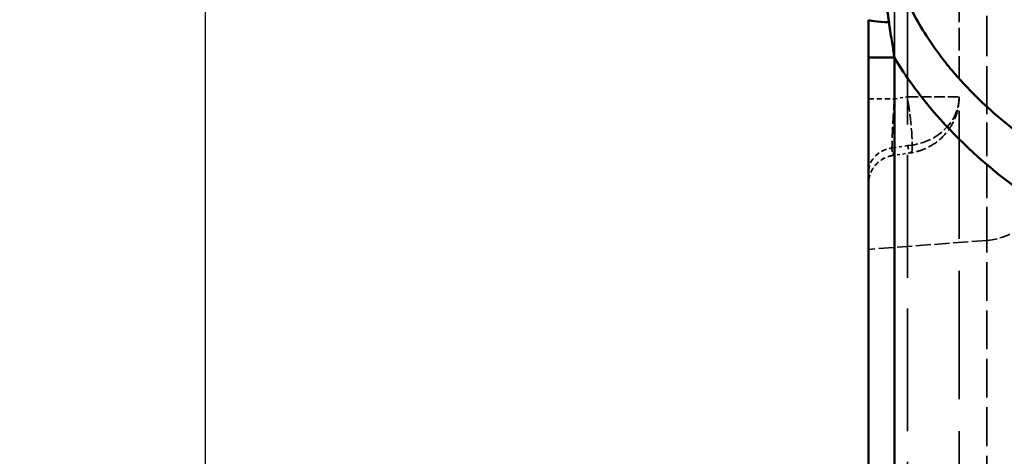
# Model space of a CAD drawing. Header units: millimetres. Extents: x 3367 to 6255, y 2001 to 4216.
# Tile 587 of 656: x 5337 to 5371, y 2905 to 2921. Entities that reach past the tile are written whole.
import ezdxf

# ---------------------------------------------------------------- set-up
doc = ezdxf.new("R2010")
doc.units = ezdxf.units.MM
doc.linetypes.add('DASHED', pattern=[0.2067, 0.1654, -0.0413])
for name, color, linetype, lineweight in [('AM_5', 3, 'Continuous', 25), ('Sichtbare Kanten(DIN)', 7, 'Continuous', 50), ('Sichtbare tangentiale Kanten(DIN)', 7, 'Continuous', 50), ('Verdeckte Kanten(DIN)', 7, 'DASHED', 35), ('Verdeckte tangentiale Kanten(DIN)', 7, 'DASHED', 35)]:
    doc.layers.add(name, color=color, linetype=linetype, lineweight=lineweight)
doc.styles.get("Standard").update_dxf_attribs({"font": 'ISOCP.SHX'})
doc.dimstyles.new('Standard$0', dxfattribs={"dimtxt": 0.18, "dimasz": 0.18, "dimexe": 0.18, "dimexo": 0.0625, "dimgap": 0.09, "dimtad": 0, "dimtih": 1, "dimtoh": 1, "dimdec": 4, "dimzin": 0, "dimdsep": 46, "dimtxsty": 'STANDARD', "dimcen": 0.09, "dimadec": 0, "dimazin": 0, "dimtfac": 1, "dimtdec": 4, "dimtofl": 0, "dimtmove": 0, "dimatfit": 3, "dimfxl": 1, "dimtolj": 1, "dimtzin": 0, "dimarcsym": 0})

# ---------------------------------------------------------------- blocks, each defined once
blk = doc.blocks.new('*D18')
at = {"layer": 'AM_5', "color": 0, "lineweight": -2, "transparency": 16777216}
for p, q in [((5366.55, 4095.878), (5343.015, 4095.878)), ((5343.195, 4094.078), (5343.195, 3447.6)), ((5343.195, 2774.028), (5343.195, 3420.506)), ((5366.55, 2772.228), (5343.015, 2772.228))]:
    blk.add_line(p, q, dxfattribs=at)
at = {"layer": 'AM_5', "color": 0, "transparency": 16777216}
for points in [[(5342.895, 4094.078), (5343.495, 4094.078), (5343.195, 4095.878)], [(5342.895, 2774.028), (5343.495, 2774.028), (5343.195, 2772.228)]]:
    blk.add_solid(points, dxfattribs=at)
at = {"layer": 'Defpoints', "color": 0, "transparency": 16777216}
for p in [(5366.612, 4095.878), (5343.195, 2772.228), (5366.612, 2772.228)]:
    blk.add_point(p, dxfattribs=at)
at = {"layer": 'AM_5', "color": 0, "transparency": 16777216, "insert": (5343.195, 3434.053), "char_height": 10, "attachment_point": 5, "rotation": 90}
blk.add_mtext('\\A1;132,5', dxfattribs=at)

msp = doc.modelspace()

# ---------------------------------------------------------------- linework, layer by layer
at = {"layer": 'Sichtbare Kanten(DIN)'}
for p, q in [((5366.61241, 2919.37465), (5366.61241, 2873.48902)), ((5369.81241, 2918.63115), (5369.81241, 2918.63144))]:
    msp.add_line(p, q, dxfattribs=at)
msp.add_open_spline([(5366.61241, 2920.71706), (5366.61241, 2920.66125), (5366.61241, 2920.6055), (5366.61241, 2920.54968), (5366.61241, 2920.49388), (5366.61241, 2920.43803), (5366.61241, 2920.38214), (5366.61241, 2920.2704), (5366.61241, 2920.15856), (5366.61241, 2920.04668), (5366.61241, 2919.93475), (5366.61241, 2919.82278), (5366.61241, 2919.71077), (5366.61241, 2919.65478), (5366.61241, 2919.59877), (5366.61241, 2919.54272), (5366.61241, 2919.48671), (5366.61241, 2919.43065), (5366.61241, 2919.37465)], degree=3, knots=[0, 0, 0, 0, 0.16817661, 0.16817661, 0.16817661, 0.33626384, 0.33626384, 0.33626384, 0.67237343, 0.67237343, 0.67237343, 1.00863207, 1.00863207, 1.00863207, 1.17673614, 1.17673614, 1.17673614, 1.34474668, 1.34474668, 1.34474668, 1.34474668], dxfattribs=at)
at = {"layer": 'Sichtbare tangentiale Kanten(DIN)'}
for p, q in [((5367.52525, 2919.37465), (5366.61241, 2919.37465)), ((5367.52525, 2919.37465), (5367.51703, 2919.42573)), ((5367.52525, 2873.48902), (5367.52525, 2919.37465)), ((5370.78672, 2917.64297), (5370.78672, 2917.64321))]:
    msp.add_line(p, q, dxfattribs=at)
msp.add_ellipse((5367.61241, 2920.71706), major_axis=(-1, 0), ratio=0.09676128, start_param=0.0000051, end_param=1.28945645, dxfattribs=at)
for points, knots in [([(5367.16025, 2924.71234), (5367.15543, 2924.66832), (5367.15054, 2924.62436), (5367.146, 2924.58033), (5367.14146, 2924.5364), (5367.13726, 2924.49241), (5367.13334, 2924.44838), (5367.12553, 2924.3606), (5367.11884, 2924.27267), (5367.11344, 2924.18456), (5367.10271, 2924.00953), (5367.09724, 2923.83374), (5367.09582, 2923.65766), (5367.09499, 2923.55565), (5367.09548, 2923.45354), (5367.09661, 2923.35147), (5367.09741, 2923.27914), (5367.0988, 2923.20677), (5367.10075, 2923.13438), (5367.1054, 2922.96179), (5367.11322, 2922.78909), (5367.12365, 2922.61648), (5367.13396, 2922.44602), (5367.14683, 2922.27566), (5367.16165, 2922.10561), (5367.16522, 2922.06474), (5367.1689, 2922.02389), (5367.17268, 2921.98305), (5367.18443, 2921.85637), (5367.19719, 2921.72986), (5367.21086, 2921.60354), (5367.22868, 2921.43883), (5367.24803, 2921.27442), (5367.26886, 2921.11018), (5367.27917, 2921.02885), (5367.28985, 2920.94757), (5367.30087, 2920.86632), (5367.30635, 2920.82588), (5367.31192, 2920.78544), (5367.31759, 2920.74502), (5367.32324, 2920.70471), (5367.329, 2920.6644), (5367.33476, 2920.6241)], [0, 0, 0, 0, 0.03258401, 0.03258401, 0.03258401, 0.06510063, 0.06510063, 0.06510063, 0.12993074, 0.12993074, 0.12993074, 0.25872005, 0.25872005, 0.25872005, 0.33333333, 0.33333333, 0.33333333, 0.38620735, 0.38620735, 0.38620735, 0.51225865, 0.51225865, 0.51225865, 0.6367474, 0.6367474, 0.6367474, 0.66666667, 0.66666667, 0.66666667, 0.7594859, 0.7594859, 0.7594859, 0.88050373, 0.88050373, 0.88050373, 0.94042631, 0.94042631, 0.94042631, 0.97025445, 0.97025445, 0.97025445, 1, 1, 1, 1]), ([(5367.16033, 2924.71235), (5367.1619, 2924.65573), (5367.16368, 2924.5991), (5367.1663, 2924.54252), (5367.16942, 2924.47528), (5367.17374, 2924.40809), (5367.17892, 2924.34096), (5367.18613, 2924.24754), (5367.195, 2924.15422), (5367.20544, 2924.06101), (5367.20998, 2924.0204), (5367.21485, 2923.97981), (5367.22003, 2923.93925), (5367.25419, 2923.67206), (5367.30227, 2923.40621), (5367.36309, 2923.14342), (5367.3915, 2923.02067), (5367.42268, 2922.89858), (5367.45648, 2922.77734), (5367.56882, 2922.37444), (5367.71033, 2921.98068), (5367.87679, 2921.59835), (5367.97091, 2921.38219), (5368.07301, 2921.16968), (5368.18232, 2920.96096), (5368.32861, 2920.68161), (5368.48785, 2920.40908), (5368.65815, 2920.14398), (5368.84036, 2919.86034), (5369.03524, 2919.58522), (5369.24108, 2919.31871), (5369.37537, 2919.14486), (5369.51428, 2918.97469), (5369.65736, 2918.80825), (5369.93875, 2918.48092), (5370.23625, 2918.16799), (5370.54676, 2917.86897), (5371.0467, 2917.38751), (5371.58143, 2916.94093), (5372.13841, 2916.52757), (5372.59661, 2916.18752), (5373.06989, 2915.86995), (5373.55547, 2915.57146), (5373.58449, 2915.55362), (5373.61355, 2915.53585), (5373.64266, 2915.51815), (5374.10369, 2915.23776), (5374.57469, 2914.97504), (5375.05354, 2914.72854), (5375.7268, 2914.38195), (5376.41558, 2914.06737), (5377.11615, 2913.78187), (5377.48223, 2913.63267), (5377.8516, 2913.49139), (5378.22357, 2913.35773), (5379.0702, 2913.05351), (5379.93033, 2912.78876), (5380.79983, 2912.5606), (5381.05054, 2912.49482), (5381.302, 2912.43208), (5381.55413, 2912.37232), (5382.56078, 2912.13373), (5383.57814, 2911.94252), (5384.60195, 2911.79604), (5384.72913, 2911.77785), (5384.85641, 2911.76034), (5384.98377, 2911.74352), (5385.56104, 2911.66729), (5386.14007, 2911.60518), (5386.72018, 2911.55701), (5386.87116, 2911.54448), (5387.02221, 2911.53289), (5387.17328, 2911.52225), (5387.60312, 2911.49196), (5388.03337, 2911.46933), (5388.46389, 2911.45439)], [0, 0, 0, 0, 0.00618869, 0.00618869, 0.00618869, 0.01354268, 0.01354268, 0.01354268, 0.02377532, 0.02377532, 0.02377532, 0.02823363, 0.02823363, 0.02823363, 0.05760542, 0.05760542, 0.05760542, 0.07132596, 0.07132596, 0.07132596, 0.11692333, 0.11692333, 0.11692333, 0.14270267, 0.14270267, 0.14270267, 0.17720574, 0.17720574, 0.17720574, 0.21412208, 0.21412208, 0.21412208, 0.23820539, 0.23820539, 0.23820539, 0.28556703, 0.28556703, 0.28556703, 0.3618226, 0.3618226, 0.3618226, 0.42455407, 0.42455407, 0.42455407, 0.42830306, 0.42830306, 0.42830306, 0.48768431, 0.48768431, 0.48768431, 0.57117381, 0.57117381, 0.57117381, 0.61480126, 0.61480126, 0.61480126, 0.71410081, 0.71410081, 0.71410081, 0.74273183, 0.74273183, 0.74273183, 0.85704124, 0.85704124, 0.85704124, 0.87124087, 0.87124087, 0.87124087, 0.9355983, 0.9355983, 0.9355983, 0.95234708, 0.95234708, 0.95234708, 1, 1, 1, 1]), ([(5367.51703, 2919.42573), (5367.51156, 2919.45981), (5367.5061, 2919.49394), (5367.50065, 2919.52814), (5367.49248, 2919.57942), (5367.48435, 2919.63085), (5367.47625, 2919.6824), (5367.46048, 2919.78275), (5367.44483, 2919.88359), (5367.42932, 2919.9849), (5367.41297, 2920.09178), (5367.39671, 2920.19917), (5367.3807, 2920.30711), (5367.3729, 2920.35967), (5367.36515, 2920.41236), (5367.3575, 2920.46521), (5367.34985, 2920.51804), (5367.3423, 2920.57102), (5367.33476, 2920.6241)], [0.05268797, 0.05268797, 0.05268797, 0.05268797, 0.15808233, 0.15808233, 0.15808233, 0.31614109, 0.31614109, 0.31614109, 0.62382532, 0.62382532, 0.62382532, 0.9484446, 0.9484446, 0.9484446, 1.10651654, 1.10651654, 1.10651654, 1.26451118, 1.26451118, 1.26451118, 1.26451118]), ([(5367.52525, 2919.37465), (5367.73164, 2919.03109), (5367.95383, 2918.69712), (5368.18918, 2918.37367), (5368.31001, 2918.20762), (5368.43442, 2918.04422), (5368.56218, 2917.88349), (5369.33406, 2916.91245), (5370.22809, 2916.03918), (5371.19531, 2915.26164), (5371.68067, 2914.87146), (5372.18441, 2914.50539), (5372.70301, 2914.1606), (5372.94999, 2913.9964), (5373.20033, 2913.83702), (5373.45376, 2913.68236), (5373.73152, 2913.51286), (5374.01258, 2913.34926), (5374.29657, 2913.19137), (5375.38224, 2912.58775), (5376.51065, 2912.0675), (5377.66775, 2911.6201), (5377.86739, 2911.54291), (5378.06788, 2911.46789), (5378.26919, 2911.39502), (5379.23436, 2911.04564), (5380.21816, 2910.74547), (5381.2141, 2910.49223), (5382.41781, 2910.18616), (5383.63923, 2909.94866), (5384.86782, 2909.77703), (5385.48251, 2909.69116), (5386.09898, 2909.62176), (5386.71602, 2909.56827), (5387.3331, 2909.51478), (5387.95075, 2909.47719), (5388.56836, 2909.45561)], [5.84963851, 5.84963851, 5.84963851, 5.84963851, 7.05221668, 7.05221668, 7.05221668, 7.66957795, 7.66957795, 7.66957795, 11.39950851, 11.39950851, 11.39950851, 13.27122571, 13.27122571, 13.27122571, 14.16263278, 14.16263278, 14.16263278, 15.13960995, 15.13960995, 15.13960995, 18.87455264, 18.87455264, 18.87455264, 19.51895049, 19.51895049, 19.51895049, 22.60849533, 22.60849533, 22.60849533, 26.34260009, 26.34260009, 26.34260009, 28.21083291, 28.21083291, 28.21083291, 30.07918839, 30.07918839, 30.07918839, 30.07918839])]:
    msp.add_open_spline(points, degree=3, knots=knots, dxfattribs=at)
at = {"layer": 'Verdeckte Kanten(DIN)', "ltscale": 4.820632}
msp.add_line((5369.81241, 2918.63144), (5369.81241, 2924.95886), dxfattribs=at)
at = {"layer": 'Verdeckte Kanten(DIN)', "ltscale": 27.39793}
msp.add_line((5369.81241, 2861.99963), (5369.81241, 2918.63115), dxfattribs=at)
at = {"layer": 'Verdeckte Kanten(DIN)', "ltscale": 1.13017}
msp.add_line((5366.61241, 2917.92016), (5367.52525, 2917.92016), dxfattribs=at)
at = {"layer": 'Verdeckte Kanten(DIN)', "ltscale": 2.260439}
msp.add_line((5367.98672, 2917.99009), (5369.81241, 2917.99009), dxfattribs=at)
at = {"layer": 'Verdeckte Kanten(DIN)', "ltscale": 0.50223}
msp.add_line((5368.11206, 2916.01266), (5367.46259, 2915.91425), dxfattribs=at)
at = {"layer": 'Verdeckte Kanten(DIN)', "ltscale": 2.260439}
msp.add_ellipse((5367.81241, 2917.99009), major_axis=(2, 0), ratio=0.86602464, start_param=4.79965544, end_param=6.28318531, dxfattribs=at)
at = {"layer": 'Verdeckte Kanten(DIN)', "ltscale": 1.13017}
msp.add_ellipse((5367.61241, 2915.33197), major_axis=(-1, 0), ratio=0.86602464, start_param=4.79965544, end_param=6.28318531, dxfattribs=at)
at = {"layer": 'Verdeckte Kanten(DIN)', "ltscale": 0.002317}
msp.add_ellipse((5367.81241, 2917.99009), major_axis=(0.29965, -1.97743), ratio=0.08617933, start_param=6.2815995, end_param=6.28318544, dxfattribs=at)
at = {"layer": 'Verdeckte Kanten(DIN)', "ltscale": 2.164309}
msp.add_open_spline([(5369.81241, 2917.99009), (5369.81235, 2917.8992), (5369.80607, 2917.8081), (5369.78148, 2917.62963), (5369.76338, 2917.54182), (5369.68337, 2917.25242), (5369.59323, 2917.05577), (5369.35909, 2916.7047), (5369.21205, 2916.54606), (5368.87996, 2916.28573), (5368.69065, 2916.18107), (5368.36916, 2916.0649), (5368.24116, 2916.03222), (5368.11178, 2916.01263)], degree=3, knots=[0, 0, 0, 0, 0.027268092, 0.027268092, 0.054046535, 0.054046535, 0.11734435, 0.11734435, 0.180640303, 0.180640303, 0.243936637, 0.243936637, 0.283190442, 0.283190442, 0.283190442, 0.283190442], dxfattribs=at)
at = {"layer": 'Verdeckte Kanten(DIN)', "ltscale": 1.082004}
msp.add_open_spline([(5367.46259, 2915.91427), (5367.35782, 2915.8984), (5367.25439, 2915.86516), (5367.0649, 2915.76917), (5366.97672, 2915.70477), (5366.8272, 2915.55382), (5366.764, 2915.46536), (5366.66953, 2915.27529), (5366.63737, 2915.1712), (5366.6191, 2915.04283), (5366.61661, 2915.01951), (5366.6141, 2914.98441), (5366.61346, 2914.97266), (5366.61283, 2914.95502), (5366.61267, 2914.94914), (5366.61251, 2914.9403), (5366.61247, 2914.93736), (5366.61243, 2914.93294), (5366.61242, 2914.93147), (5366.61241, 2914.92926), (5366.61241, 2914.92852), (5366.61241, 2914.92742), (5366.61241, 2914.92705), (5366.61241, 2914.9265), (5366.61241, 2914.92631), (5366.61241, 2914.92604), (5366.61241, 2914.92595), (5366.61241, 2914.92581), (5366.61241, 2914.92576), (5366.61241, 2914.92567), (5366.61241, 2914.9256), (5366.61241, 2914.92558)], degree=3, knots=[0, 0, 0, 0, 0.031788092, 0.031788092, 0.063723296, 0.063723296, 0.095529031, 0.095529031, 0.127400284, 0.127400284, 0.134426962, 0.134426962, 0.137956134, 0.137956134, 0.139722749, 0.139722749, 0.140606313, 0.140606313, 0.141048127, 0.141048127, 0.141269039, 0.141269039, 0.141379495, 0.141379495, 0.141434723, 0.141434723, 0.141462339, 0.141462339, 0.141476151, 0.141476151, 0.141490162, 0.141490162, 0.141490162, 0.141490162], dxfattribs=at)
at = {"layer": 'Verdeckte Kanten(DIN)', "ltscale": 7.26409e-05}
msp.add_open_spline([(5367.46258, 2915.91427), (5367.46258, 2915.91427), (5367.46258, 2915.91427), (5367.46259, 2915.91427)], degree=3, dxfattribs=at)
at = {"layer": 'Verdeckte tangentiale Kanten(DIN)', "ltscale": 26.489639}
msp.add_line((5367.52525, 2919.37465), (5367.52525, 2987.81725), dxfattribs=at)
at = {"layer": 'Verdeckte tangentiale Kanten(DIN)', "ltscale": 8.630855}
msp.add_line((5370.78672, 2917.64321), (5370.78672, 2923.30747), dxfattribs=at)
at = {"layer": 'Verdeckte tangentiale Kanten(DIN)', "ltscale": 26.223759}
msp.add_line((5367.98672, 2921.35519), (5367.98672, 2867.15068), dxfattribs=at)
at = {"layer": 'Verdeckte tangentiale Kanten(DIN)', "ltscale": 0.356824}
for p, q in [((5367.52525, 2917.92016), (5367.98672, 2917.99009)), ((5367.98672, 2916.26463), (5367.52525, 2916.1947))]:
    msp.add_line(p, q, dxfattribs=at)
at = {"layer": 'Verdeckte tangentiale Kanten(DIN)', "ltscale": 7.20392}
msp.add_line((5370.78672, 2912.91517), (5370.78672, 2917.64297), dxfattribs=at)
at = {"layer": 'Verdeckte tangentiale Kanten(DIN)', "ltscale": 3.192367}
msp.add_line((5370.78672, 2912.91517), (5366.61241, 2912.59889), dxfattribs=at)
at = {"layer": 'Verdeckte tangentiale Kanten(DIN)', "ltscale": 2.373514}
msp.add_ellipse((5367.81241, 2917.99009), major_axis=(0.29965, -1.97743), ratio=0.08617933, start_param=0, end_param=1.55773788, dxfattribs=at)
at = {"layer": 'Verdeckte tangentiale Kanten(DIN)', "ltscale": 0.795248}
msp.add_ellipse((5367.81241, 2917.99009), major_axis=(0.29965, -1.97743), ratio=0.08617933, start_param=5.75963424, end_param=6.28159936, dxfattribs=at)
at = {"layer": 'Verdeckte tangentiale Kanten(DIN)', "ltscale": 2.260439}
msp.add_ellipse((5370.61241, 2914.64063), major_axis=(2, 0), ratio=0.8660254, start_param=4.79965544, end_param=6.28318531, dxfattribs=at)
at = {"layer": 'Verdeckte tangentiale Kanten(DIN)', "ltscale": 2.391484}
msp.add_open_spline([(5367.52525, 2917.92016), (5367.52196, 2917.87583), (5367.51871, 2917.83151), (5367.51558, 2917.78732), (5367.51244, 2917.74313), (5367.50943, 2917.69906), (5367.5065, 2917.65521), (5367.50064, 2917.5675), (5367.49513, 2917.48065), (5367.48991, 2917.39539), (5367.48842, 2917.37103), (5367.48695, 2917.3468), (5367.48551, 2917.32272), (5367.47684, 2917.17824), (5367.46923, 2917.03904), (5367.46285, 2916.90863), (5367.46073, 2916.86515), (5367.45874, 2916.82265), (5367.4569, 2916.78123), (5367.45229, 2916.67768), (5367.44858, 2916.5809), (5367.44583, 2916.49261), (5367.44419, 2916.43963), (5367.44289, 2916.38972), (5367.44194, 2916.34315), (5367.44067, 2916.28105), (5367.44003, 2916.22488), (5367.44003, 2916.17533), (5367.44003, 2916.12578), (5367.44067, 2916.08284), (5367.44194, 2916.04693), (5367.44289, 2916.01999), (5367.44419, 2915.997), (5367.44583, 2915.97815), (5367.44858, 2915.94672), (5367.45229, 2915.92677), (5367.4569, 2915.91855), (5367.45866, 2915.9154), (5367.46056, 2915.91397), (5367.46258, 2915.91427)], degree=3, knots=[4.24156723, 4.24156723, 4.24156723, 4.24156723, 4.37288066, 4.37288066, 4.37288066, 4.50418501, 4.50418501, 4.50418501, 4.76680181, 4.76680181, 4.76680181, 4.84183545, 4.84183545, 4.84183545, 5.29202415, 5.29202415, 5.29202415, 5.44210368, 5.44210368, 5.44210368, 5.81728049, 5.81728049, 5.81728049, 6.0423719, 6.0423719, 6.0423719, 6.34250601, 6.34250601, 6.34250601, 6.64264012, 6.64264012, 6.64264012, 6.86773153, 6.86773153, 6.86773153, 7.24290834, 7.24290834, 7.24290834, 7.3864736, 7.3864736, 7.3864736, 7.3864736], dxfattribs=at)
at = {"layer": 'Verdeckte tangentiale Kanten(DIN)', "ltscale": 0.810923}
msp.add_open_spline([(5367.46259, 2915.91427), (5367.46268, 2915.91428), (5367.46276, 2915.9143), (5367.46285, 2915.91432), (5367.46923, 2915.91576), (5367.47684, 2915.9342), (5367.48551, 2915.96925), (5367.48695, 2915.97509), (5367.48842, 2915.98139), (5367.48991, 2915.98816), (5367.49513, 2916.01183), (5367.50064, 2916.04114), (5367.5065, 2916.07552), (5367.50943, 2916.09271), (5367.51244, 2916.11117), (5367.51558, 2916.13124), (5367.51871, 2916.15131), (5367.52196, 2916.173), (5367.52525, 2916.1947)], degree=3, knots=[7.38670046, 7.38670046, 7.38670046, 7.38670046, 7.39298786, 7.39298786, 7.39298786, 7.84317656, 7.84317656, 7.84317656, 7.91821021, 7.91821021, 7.91821021, 8.18082701, 8.18082701, 8.18082701, 8.31213135, 8.31213135, 8.31213135, 8.44344479, 8.44344479, 8.44344479, 8.44344479], dxfattribs=at)
at = {"layer": 'Verdeckte tangentiale Kanten(DIN)', "ltscale": 8.269627}
msp.add_open_spline([(5370.78672, 2903.93863), (5370.78672, 2904.33913), (5370.78674, 2904.73961), (5370.78673, 2905.1388), (5370.78672, 2905.63848), (5370.78672, 2906.13665), (5370.78672, 2906.62478), (5370.78673, 2906.91658), (5370.78673, 2907.2048), (5370.78674, 2907.4883), (5370.78676, 2908.05407), (5370.78677, 2908.60014), (5370.78678, 2909.12021), (5370.78678, 2909.64077), (5370.78678, 2910.13529), (5370.78675, 2910.59725), (5370.78674, 2910.82919), (5370.78673, 2911.05273), (5370.78673, 2911.26698), (5370.78672, 2911.58999), (5370.78672, 2911.89185), (5370.78672, 2912.16861), (5370.78672, 2912.19755), (5370.78672, 2912.22621), (5370.78672, 2912.25459), (5370.78672, 2912.36131), (5370.78675, 2912.46419), (5370.78677, 2912.56311), (5370.78678, 2912.62514), (5370.78679, 2912.68561), (5370.78679, 2912.7446), (5370.78679, 2912.77389), (5370.78678, 2912.80283), (5370.78677, 2912.83126), (5370.78676, 2912.85955), (5370.78674, 2912.88735), (5370.78672, 2912.91517)], degree=3, knots=[0, 0, 0, 0, 0.11125609, 0.11125609, 0.11125609, 0.25051814, 0.25051814, 0.25051814, 0.33376826, 0.33376826, 0.33376826, 0.4999019, 0.4999019, 0.4999019, 0.66619112, 0.66619112, 0.66619112, 0.74968495, 0.74968495, 0.74968495, 0.87556958, 0.87556958, 0.87556958, 0.88873037, 0.88873037, 0.88873037, 0.93822014, 0.93822014, 0.93822014, 0.96925313, 0.96925313, 0.96925313, 0.98466653, 0.98466653, 0.98466653, 1, 1, 1, 1], dxfattribs=at)

# ---------------------------------------------------------------- dimensions: what is measured, and where the dimension line sits
at = {"layer": 'AM_5'}
dim = msp.add_linear_dim(base=(5343.19532, 2772.22762), p1=(5366.61241, 4095.87798), p2=(5366.61241, 2772.22762), angle=90, text='132,5', dimstyle='Standard$0', override={"dimtxt": 10, "dimasz": 1.8, "dimtih": 0, "dimtoh": 0}, dxfattribs=at)
dim.commit()
dim.dimension.update_dxf_attribs({"geometry": '*D18', "text_midpoint": (5343.19532, 3434.0528), "dimtype": 160})

doc.saveas('drawing.dxf')
